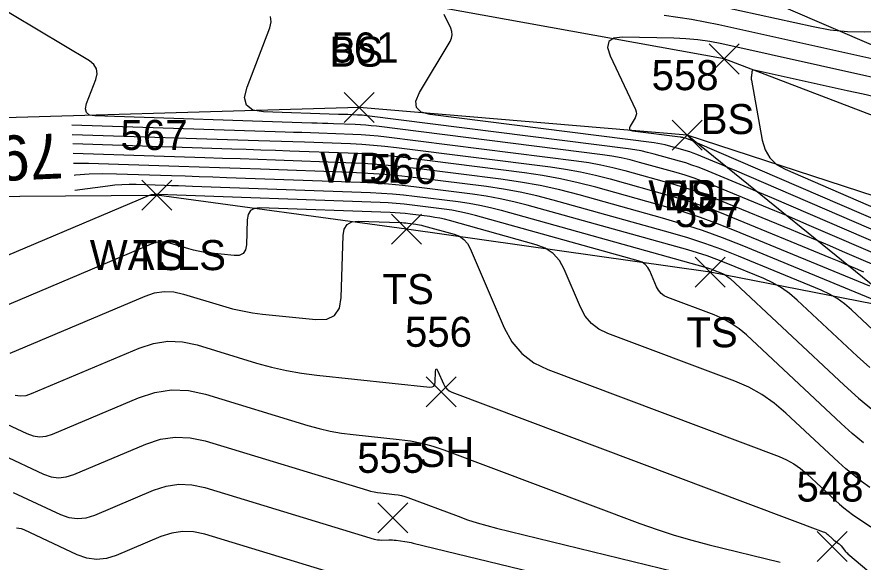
# Model space of a CAD drawing. Extents: x 1650836 to 1652450, y 332578 to 333908.
# Drawn here: x 1652204.4 to 1652260.8, y 332654.6 to 332690.8 of the extents above; entities that cross this region are included whole.
import ezdxf

# ---------------------------------------------------------------- set-up
doc = ezdxf.new("R2010")
doc.units = 0
for name, color, linetype in [('L_A', 7, 'Continuous'), ('L_I', 7, 'Continuous'), ('L_TIC', 7, 'Continuous'), ('LAWA', 7, 'Continuous'), ('LELB', 7, 'Continuous'), ('LSOGCMA', 7, 'Continuous'), ('LSOGCMA_T', 7, 'Continuous'), ('LSOGCMI', 7, 'Continuous'), ('LWS', 7, 'Continuous')]:
    doc.layers.add(name, color=color, linetype=linetype)

msp = doc.modelspace()

# ---------------------------------------------------------------- linework, layer by layer
at = {"layer": 'L_TIC'}
for points in [[(1652250.521, 332687.043), (1652252.521, 332689.043)], [(1652252.521, 332687.043), (1652250.521, 332689.043)], [(1652226.219, 332683.809), (1652228.219, 332685.809)], [(1652228.219, 332683.809), (1652226.219, 332685.809)], [(1652248.055, 332681.968), (1652250.055, 332683.968)], [(1652250.055, 332681.968), (1652248.055, 332683.968)], [(1652248.055, 332681.968), (1652250.055, 332683.968)], [(1652250.055, 332681.968), (1652248.055, 332683.968)], [(1652212.745, 332677.986), (1652214.745, 332679.986)], [(1652214.745, 332677.986), (1652212.745, 332679.986)], [(1652212.745, 332677.986), (1652214.745, 332679.986)], [(1652214.745, 332677.986), (1652212.745, 332679.986)], [(1652229.367, 332675.723), (1652231.367, 332677.723)], [(1652231.367, 332675.723), (1652229.367, 332677.723)], [(1652249.6, 332672.853), (1652251.6, 332674.853)], [(1652251.6, 332672.853), (1652249.6, 332674.853)], [(1652231.688, 332664.882), (1652233.688, 332666.882)], [(1652233.688, 332664.882), (1652231.688, 332666.882)], [(1652228.455, 332656.492), (1652230.455, 332658.492)], [(1652230.455, 332656.492), (1652228.455, 332658.492)], [(1652257.705, 332654.581), (1652259.705, 332656.581)], [(1652259.705, 332654.581), (1652257.705, 332656.581)]]:
    msp.add_lwpolyline(points, dxfattribs=at)
at = {"layer": 'LAWA'}
msp.add_lwpolyline([(1652377.083, 332609.462), (1652362.423, 332618.359), (1652352.896, 332629.018), (1652326.723, 332645.943), (1652287.129, 332663.549), (1652263.425, 332671.343), (1652249.055, 332682.968), (1652227.219, 332684.809), (1652198.28, 332683.973), (1652188.25, 332681.448)], dxfattribs=at)
at = {"layer": 'LELB'}
for points in [[(1652226.417, 332702.923), (1652236.723, 332699.587), (1652280.373, 332680.816), (1652330.286, 332654.264), (1652363.786, 332637.255), (1652386.916, 332625.064)], [(1652382.141, 332616.979), (1652358.657, 332634.506), (1652330.255, 332651.361), (1652290.321, 332671.283), (1652269.989, 332681.007), (1652251.521, 332688.043), (1652226.806, 332692.532), (1652196.733, 332693.642), (1652183.53, 332688.882)], [(1652365.04, 332620.431), (1652356.315, 332631.256), (1652328.76, 332648.708), (1652289.164, 332668.483), (1652266.826, 332677.17), (1652249.055, 332682.968)], [(1652263.425, 332671.343), (1652250.6, 332673.853), (1652230.367, 332676.723), (1652213.745, 332678.986)]]:
    msp.add_lwpolyline(points, dxfattribs=at)
at = {"layer": 'LSOGCMA'}
for points in [[(1652262.668, 332671.525), (1652252.714, 332675.625), (1652251.409, 332676.14), (1652250.091, 332676.616), (1652248.759, 332677.052), (1652247.413, 332677.448), (1652241.875, 332678.99), (1652240.581, 332679.325), (1652239.278, 332679.612), (1652237.966, 332679.852), (1652236.644, 332680.043), (1652231.01, 332680.756), (1652229.845, 332680.891), (1652228.678, 332680.998), (1652227.508, 332681.08), (1652226.337, 332681.135), (1652221.647, 332681.304), (1652220.475, 332681.345), (1652219.302, 332681.386), (1652218.13, 332681.425), (1652216.957, 332681.464), (1652208.178, 332681.749)], [(1652204.191, 332659.193), (1652207.327, 332657.725), (1652207.9, 332657.521), (1652208.475, 332657.446), (1652209.053, 332657.5), (1652209.633, 332657.682), (1652213.522, 332659.328), (1652214.367, 332659.607), (1652215.222, 332659.73), (1652216.084, 332659.697), (1652216.955, 332659.509), (1652228.214, 332656.086), (1652228.332, 332656.055), (1652228.451, 332656.034), (1652228.572, 332656.022), (1652228.694, 332656.021), (1652229.186, 332656.032), (1652229.308, 332656.033), (1652229.431, 332656.029), (1652229.553, 332656.019), (1652229.675, 332656.005), (1652230.27, 332655.925), (1652230.409, 332655.905), (1652230.548, 332655.881), (1652230.686, 332655.853), (1652230.823, 332655.821), (1652248.764, 332651.456)]]:
    msp.add_lwpolyline(points, dxfattribs=at)
at = {"layer": 'LSOGCMI'}
for points in [[(1652247.518, 332690.967), (1652249.349, 332690.7), (1652251.169, 332690.342), (1652264.157, 332687.455), (1652264.963, 332687.307), (1652265.774, 332687.223), (1652266.588, 332687.2), (1652267.407, 332687.241), (1652271.947, 332687.637), (1652272.139, 332687.652), (1652272.331, 332687.662), (1652272.524, 332687.669), (1652272.716, 332687.671), (1652275.7, 332687.669), (1652275.896, 332687.689), (1652276.073, 332687.748), (1652276.232, 332687.846), (1652276.372, 332687.985), (1652276.895, 332688.617), (1652277.026, 332688.775), (1652277.158, 332688.933), (1652277.289, 332689.09), (1652277.421, 332689.248), (1652283.655, 332696.668)], [(1652248.897, 332692.103), (1652257.448, 332690.202), (1652258.588, 332689.994), (1652259.733, 332689.874), (1652260.885, 332689.842), (1652262.042, 332689.899), (1652268.58, 332690.47), (1652268.792, 332690.486), (1652269.004, 332690.498), (1652269.216, 332690.505), (1652269.428, 332690.507), (1652270.278, 332690.507), (1652270.48, 332690.527), (1652270.664, 332690.588), (1652270.827, 332690.691), (1652270.972, 332690.835), (1652271.526, 332691.511)], [(1652262.507, 332674.663), (1652257.188, 332676.962), (1652256.427, 332677.289), (1652255.663, 332677.613), (1652254.899, 332677.934), (1652254.133, 332678.251), (1652250.701, 332679.665), (1652250.114, 332679.897), (1652249.521, 332680.11), (1652248.922, 332680.307), (1652248.317, 332680.485), (1652245.883, 332681.162), (1652245.272, 332681.32), (1652244.657, 332681.456), (1652244.037, 332681.569), (1652243.413, 332681.66), (1652228.386, 332683.562), (1652228.027, 332683.603), (1652227.668, 332683.636), (1652227.308, 332683.661), (1652226.948, 332683.678), (1652225.505, 332683.73), (1652225.144, 332683.743), (1652224.783, 332683.755), (1652224.423, 332683.768), (1652224.062, 332683.779), (1652209.627, 332684.248), (1652209.271, 332684.31), (1652209.06, 332684.47), (1652208.995, 332684.726), (1652209.075, 332685.079), (1652209.69, 332686.685), (1652209.778, 332687.064), (1652209.736, 332687.398), (1652209.563, 332687.687), (1652209.259, 332687.93), (1652202.418, 332692.016)], [(1652262.126, 332676.351), (1652252.215, 332680.635), (1652251.919, 332680.762), (1652251.622, 332680.888), (1652251.325, 332681.012), (1652251.028, 332681.136), (1652249.695, 332681.685), (1652249.467, 332681.775), (1652249.236, 332681.858), (1652249.003, 332681.934), (1652248.768, 332682.003), (1652247.823, 332682.266), (1652247.586, 332682.328), (1652247.347, 332682.38), (1652247.106, 332682.424), (1652246.863, 332682.46), (1652231.947, 332684.348), (1652231.349, 332684.509), (1652231.031, 332684.807), (1652230.993, 332685.241), (1652231.236, 332685.811), (1652233.273, 332689.208), (1652233.373, 332689.426), (1652233.413, 332689.647), (1652233.395, 332689.871), (1652233.317, 332690.097), (1652232.888, 332691.01)], [(1652262.268, 332675.528), (1652254.701, 332678.798), (1652254.173, 332679.025), (1652253.643, 332679.25), (1652253.112, 332679.473), (1652252.58, 332679.693), (1652250.198, 332680.675), (1652249.79, 332680.836), (1652249.379, 332680.984), (1652248.963, 332681.12), (1652248.542, 332681.244), (1652246.853, 332681.714), (1652246.429, 332681.824), (1652246.002, 332681.918), (1652245.572, 332681.997), (1652245.138, 332682.06), (1652227.73, 332684.263), (1652227.573, 332684.281), (1652227.416, 332684.296), (1652227.258, 332684.307), (1652227.101, 332684.314), (1652226.469, 332684.337), (1652226.311, 332684.342), (1652226.154, 332684.348), (1652225.996, 332684.353), (1652225.838, 332684.358), (1652220.857, 332684.52), (1652220.147, 332684.644), (1652219.727, 332684.961), (1652219.598, 332685.471), (1652219.758, 332686.174), (1652221.267, 332690.115), (1652221.361, 332690.518), (1652221.316, 332690.872)], [(1652270.867, 332684.708), (1652251.368, 332689.042), (1652250.577, 332689.198), (1652249.781, 332689.314), (1652248.981, 332689.39), (1652248.176, 332689.427), (1652244.752, 332689.5), (1652244.168, 332689.433), (1652243.837, 332689.202), (1652243.76, 332688.806), (1652243.936, 332688.245), (1652245.616, 332684.675), (1652245.665, 332684.532), (1652245.676, 332684.392), (1652245.651, 332684.253), (1652245.588, 332684.116), (1652245.262, 332683.573), (1652245.21, 332683.452), (1652245.219, 332683.359), (1652245.286, 332683.296), (1652245.414, 332683.261), (1652248.589, 332682.86), (1652248.64, 332682.852), (1652248.692, 332682.843), (1652248.742, 332682.831), (1652248.793, 332682.818), (1652248.994, 332682.762), (1652249.044, 332682.748), (1652249.094, 332682.731), (1652249.143, 332682.714), (1652249.191, 332682.695), (1652249.475, 332682.578), (1652249.538, 332682.551), (1652249.602, 332682.525), (1652249.665, 332682.498), (1652249.728, 332682.471), (1652263.382, 332676.57)], [(1652261.827, 332685.461), (1652260.772, 332685.695), (1652259.717, 332685.929), (1652253.526, 332687.301), (1652253.464, 332687.306), (1652253.418, 332687.289), (1652253.386, 332687.251), (1652253.37, 332687.191), (1652253.334, 332686.909), (1652253.328, 332686.838), (1652253.327, 332686.768), (1652253.332, 332686.697), (1652253.342, 332686.627), (1652254.055, 332682.634), (1652254.243, 332681.997), (1652254.56, 332681.462), (1652255.008, 332681.03), (1652255.585, 332680.701), (1652264.638, 332676.789)], [(1652208.093, 332683.661), (1652222.286, 332683.201), (1652222.849, 332683.182), (1652223.413, 332683.163), (1652223.977, 332683.143), (1652224.54, 332683.124), (1652226.795, 332683.043), (1652227.358, 332683.016), (1652227.921, 332682.977), (1652228.482, 332682.925), (1652229.042, 332682.86), (1652241.688, 332681.26), (1652242.503, 332681.142), (1652243.312, 332680.994), (1652244.115, 332680.817), (1652244.913, 332680.61), (1652248.091, 332679.726), (1652248.881, 332679.493), (1652249.664, 332679.237), (1652250.438, 332678.958), (1652251.204, 332678.655), (1652255.989, 332676.684), (1652256.838, 332676.332), (1652257.685, 332675.977), (1652258.53, 332675.618), (1652259.374, 332675.256), (1652262.746, 332673.798)], [(1652208.121, 332683.024), (1652220.509, 332682.622), (1652221.276, 332682.596), (1652222.043, 332682.571), (1652222.809, 332682.544), (1652223.576, 332682.517), (1652226.642, 332682.407), (1652227.408, 332682.371), (1652228.173, 332682.317), (1652228.936, 332682.247), (1652229.698, 332682.159), (1652239.962, 332680.86), (1652240.969, 332680.714), (1652241.967, 332680.532), (1652242.959, 332680.313), (1652243.943, 332680.058), (1652247.865, 332678.966), (1652248.84, 332678.679), (1652249.806, 332678.363), (1652250.762, 332678.018), (1652251.708, 332677.645), (1652258.609, 332674.802), (1652259.158, 332674.574), (1652259.707, 332674.344), (1652260.255, 332674.112), (1652260.801, 332673.877)], [(1652261.229, 332672.92), (1652252.211, 332676.635), (1652251.086, 332677.079), (1652249.948, 332677.489), (1652248.799, 332677.865), (1652247.639, 332678.207), (1652242.973, 332679.506), (1652241.802, 332679.809), (1652240.622, 332680.069), (1652239.434, 332680.286), (1652238.237, 332680.46), (1652230.354, 332681.458), (1652229.39, 332681.569), (1652228.425, 332681.658), (1652227.458, 332681.725), (1652226.49, 332681.771), (1652222.612, 332681.91), (1652221.642, 332681.945), (1652220.673, 332681.978), (1652219.703, 332682.011), (1652218.733, 332682.043), (1652208.15, 332682.386)], [(1652261.788, 332669.688), (1652260.005, 332671.354), (1652259.544, 332671.747), (1652259.054, 332672.095), (1652258.535, 332672.396), (1652257.985, 332672.652), (1652252.477, 332674.921), (1652251.365, 332675.36), (1652250.241, 332675.765), (1652249.106, 332676.136), (1652247.959, 332676.474), (1652240.145, 332678.649), (1652239.046, 332678.934), (1652237.939, 332679.178), (1652236.824, 332679.381), (1652235.7, 332679.544), (1652231.19, 332680.115), (1652230.062, 332680.245), (1652228.931, 332680.35), (1652227.798, 332680.429), (1652226.663, 332680.482), (1652220.656, 332680.698), (1652219.294, 332680.746), (1652217.932, 332680.793), (1652216.57, 332680.839), (1652215.208, 332680.884), (1652209.196, 332681.079), (1652208.207, 332681.091)], [(1652261.222, 332667.505), (1652260.38, 332668.263), (1652256.388, 332671.992), (1652255.879, 332672.427), (1652255.336, 332672.811), (1652254.762, 332673.145), (1652254.154, 332673.427), (1652251.658, 332674.455), (1652251.031, 332674.703), (1652250.397, 332674.931), (1652249.757, 332675.141), (1652249.11, 332675.331), (1652238.416, 332678.309), (1652237.511, 332678.543), (1652236.6, 332678.744), (1652235.682, 332678.911), (1652234.757, 332679.046), (1652231.045, 332679.515), (1652230.116, 332679.622), (1652229.185, 332679.708), (1652228.252, 332679.773), (1652227.318, 332679.818), (1652218.394, 332680.138), (1652217.478, 332680.17), (1652216.562, 332680.202), (1652215.646, 332680.233), (1652214.729, 332680.263), (1652211.065, 332680.382), (1652210.149, 332680.393), (1652209.236, 332680.365), (1652208.325, 332680.3), (1652208.243, 332680.291)], [(1652208.287, 332679.312), (1652210.494, 332679.608), (1652210.961, 332679.661), (1652211.429, 332679.695), (1652211.898, 332679.709), (1652212.368, 332679.703), (1652214.251, 332679.642), (1652214.721, 332679.626), (1652215.192, 332679.611), (1652215.662, 332679.594), (1652216.133, 332679.578), (1652227.973, 332679.153), (1652228.707, 332679.118), (1652229.439, 332679.067), (1652230.169, 332679), (1652230.899, 332678.916), (1652233.814, 332678.547), (1652234.54, 332678.441), (1652235.261, 332678.31), (1652235.976, 332678.152), (1652236.687, 332677.968), (1652250.261, 332674.189), (1652250.408, 332674.146), (1652250.554, 332674.098), (1652250.698, 332674.046), (1652250.84, 332673.99), (1652251.407, 332673.756), (1652251.545, 332673.692), (1652251.675, 332673.616), (1652251.798, 332673.529), (1652251.914, 332673.43), (1652259.515, 332666.331), (1652260.471, 332665.47), (1652261.457, 332664.645)], [(1652260.801, 332662.486), (1652260.05, 332663.114), (1652259.322, 332663.77), (1652253.006, 332669.67), (1652252.519, 332670.082), (1652252, 332670.442), (1652251.447, 332670.748), (1652250.861, 332671.001), (1652247.779, 332672.16), (1652247.532, 332672.28), (1652247.323, 332672.441), (1652247.153, 332672.643), (1652247.021, 332672.884), (1652246.573, 332673.932), (1652246.44, 332674.171), (1652246.267, 332674.363), (1652246.054, 332674.509), (1652245.799, 332674.609), (1652234.957, 332677.627), (1652234.441, 332677.761), (1652233.922, 332677.876), (1652233.398, 332677.971), (1652232.871, 332678.048), (1652230.753, 332678.316), (1652230.223, 332678.377), (1652229.693, 332678.426), (1652229.161, 332678.463), (1652228.628, 332678.488), (1652213.871, 332679.018), (1652213.821, 332679.019), (1652213.772, 332679.021), (1652213.672, 332679.024), (1652213.647, 332679.024), (1652213.623, 332679.024), (1652213.598, 332679.022), (1652213.573, 332679.019), (1652213.383, 332678.994), (1652213.344, 332678.987), (1652213.305, 332678.978), (1652213.267, 332678.966), (1652213.229, 332678.952), (1652201.164, 332673.844)], [(1652261.225, 332659.522), (1652260.678, 332659.915), (1652260.146, 332660.327), (1652259.63, 332660.759), (1652259.129, 332661.209), (1652255.635, 332664.473), (1652254.862, 332665.129), (1652254.037, 332665.699), (1652253.159, 332666.186), (1652252.229, 332666.587), (1652243.785, 332669.762), (1652243.187, 332670.053), (1652242.683, 332670.442), (1652242.272, 332670.928), (1652241.954, 332671.513), (1652240.87, 332674.044), (1652240.55, 332674.621), (1652240.132, 332675.086), (1652239.616, 332675.439), (1652239.002, 332675.679), (1652233.228, 332677.287), (1652232.906, 332677.37), (1652232.582, 332677.442), (1652232.256, 332677.501), (1652231.927, 332677.549), (1652230.608, 332677.716), (1652230.277, 332677.754), (1652229.946, 332677.784), (1652229.615, 332677.808), (1652229.283, 332677.823), (1652220.606, 332678.135), (1652220.245, 332678.096), (1652219.983, 332677.951), (1652219.822, 332677.7), (1652219.76, 332677.342), (1652219.712, 332675.674), (1652219.652, 332675.329), (1652219.496, 332675.095), (1652219.243, 332674.971), (1652218.893, 332674.958), (1652217.164, 332675.139), (1652216.837, 332675.181), (1652216.513, 332675.239), (1652216.192, 332675.312), (1652215.874, 332675.4), (1652214.609, 332675.785), (1652214.295, 332675.853), (1652213.983, 332675.864), (1652213.674, 332675.82), (1652213.368, 332675.719), (1652202.575, 332671.15)], [(1652203.987, 332668.456), (1652212.969, 332672.259), (1652213.599, 332672.466), (1652214.235, 332672.558), (1652214.877, 332672.534), (1652215.525, 332672.394), (1652218.129, 332671.602), (1652218.784, 332671.42), (1652219.444, 332671.27), (1652220.112, 332671.151), (1652220.785, 332671.064), (1652224.346, 332670.691), (1652225.066, 332670.719), (1652225.587, 332670.974), (1652225.909, 332671.456), (1652226.032, 332672.166), (1652226.15, 332676.288), (1652226.226, 332676.725), (1652226.424, 332677.033), (1652226.743, 332677.21), (1652227.185, 332677.257), (1652229.938, 332677.158), (1652230.069, 332677.152), (1652230.2, 332677.143), (1652230.331, 332677.131), (1652230.462, 332677.116), (1652230.984, 332677.05), (1652231.114, 332677.031), (1652231.243, 332677.007), (1652231.371, 332676.979), (1652231.499, 332676.946), (1652233.542, 332676.377), (1652233.897, 332676.238), (1652234.195, 332676.035), (1652234.436, 332675.766), (1652234.621, 332675.434), (1652236.887, 332670.141), (1652237.39, 332669.214), (1652238.042, 332668.443), (1652238.842, 332667.826), (1652239.791, 332667.364), (1652255.175, 332661.58), (1652255.682, 332661.361), (1652256.161, 332661.096), (1652256.611, 332660.785), (1652257.032, 332660.428), (1652258.936, 332658.649), (1652259.209, 332658.403), (1652259.491, 332658.168), (1652259.78, 332657.943), (1652260.079, 332657.729), (1652261.288, 332656.893)], [(1652204.326, 332665.663), (1652204.682, 332665.617), (1652205.04, 332665.65), (1652205.398, 332665.763), (1652212.57, 332668.799), (1652213.524, 332669.113), (1652214.487, 332669.252), (1652215.459, 332669.215), (1652216.44, 332669.003), (1652220.384, 332667.804), (1652221.375, 332667.528), (1652222.376, 332667.3), (1652223.386, 332667.121), (1652224.407, 332666.989), (1652231.923, 332666.202), (1652232.08, 332666.208), (1652232.193, 332666.263), (1652232.263, 332666.368), (1652232.29, 332666.523), (1652232.31, 332667.239), (1652232.324, 332667.375), (1652232.353, 332667.425), (1652232.399, 332667.39), (1652232.462, 332667.268), (1652232.828, 332666.414), (1652232.927, 332666.232), (1652233.055, 332666.08), (1652233.212, 332665.959), (1652233.398, 332665.868), (1652258.122, 332656.573), (1652258.206, 332656.537), (1652258.285, 332656.493), (1652258.359, 332656.441), (1652258.429, 332656.382), (1652258.744, 332656.088), (1652258.789, 332656.048), (1652258.835, 332656.009), (1652258.883, 332655.972), (1652258.932, 332655.936), (1652259.132, 332655.798), (1652259.181, 332655.762), (1652259.226, 332655.722), (1652259.268, 332655.679), (1652259.307, 332655.633), (1652259.537, 332655.339), (1652259.59, 332655.276), (1652259.645, 332655.216), (1652259.703, 332655.158), (1652259.765, 332655.103), (1652281.772, 332636.576)], [(1652202.752, 332664.196), (1652205.09, 332663.101), (1652205.517, 332662.949), (1652205.946, 332662.893), (1652206.377, 332662.933), (1652206.81, 332663.069), (1652212.521, 332665.487), (1652213.623, 332665.85), (1652214.735, 332666.01), (1652215.858, 332665.968), (1652216.992, 332665.723), (1652223.808, 332663.65), (1652224.548, 332663.444), (1652225.296, 332663.274), (1652226.051, 332663.14), (1652226.813, 332663.042), (1652229.877, 332662.721), (1652230.637, 332662.617), (1652231.386, 332662.465), (1652232.124, 332662.266), (1652232.85, 332662.02), (1652245.913, 332657.12), (1652247.052, 332656.712), (1652248.202, 332656.338), (1652249.364, 332656), (1652250.535, 332655.696), (1652255.244, 332654.551)], [(1652203.471, 332661.695), (1652206.209, 332660.413), (1652206.709, 332660.235), (1652207.211, 332660.17), (1652207.715, 332660.217), (1652208.221, 332660.375), (1652213.021, 332662.407), (1652213.995, 332662.728), (1652214.978, 332662.87), (1652215.971, 332662.832), (1652216.973, 332662.616), (1652227.766, 332659.335), (1652227.987, 332659.273), (1652228.211, 332659.222), (1652228.437, 332659.182), (1652228.665, 332659.153), (1652229.581, 332659.057), (1652229.809, 332659.026), (1652230.033, 332658.98), (1652230.253, 332658.921), (1652230.471, 332658.847), (1652233.803, 332657.597), (1652234.433, 332657.371), (1652235.069, 332657.165), (1652235.711, 332656.978), (1652236.359, 332656.81), (1652250.927, 332653.265)], [(1652226.047, 332653.632), (1652216.936, 332656.402), (1652216.197, 332656.562), (1652215.465, 332656.59), (1652214.74, 332656.485), (1652214.022, 332656.249), (1652211.044, 332654.988), (1652210.39, 332654.783), (1652209.739, 332654.723), (1652209.091, 332654.807), (1652208.445, 332655.037), (1652204.911, 332656.692), (1652204.743, 332656.757), (1652204.571, 332656.796), (1652204.396, 332656.809)]]:
    msp.add_lwpolyline(points, dxfattribs=at)
at = {"layer": 'LWS'}
msp.add_lwpolyline([(1652198.531, 332678.869), (1652213.745, 332678.986)], dxfattribs=at)

# ---------------------------------------------------------------- texts
at = {"layer": 'L_A'}
for s, p in [('BS', (1652225.247, 332687.532)), ('BS', (1652249.962, 332683.043)), ('WDL', (1652224.637, 332679.809)), ('WDL', (1652246.473, 332677.968)), ('BS', (1652247.496, 332677.968)), ('WALLS', (1652209.288, 332673.986)), ('TS', (1652212.154, 332673.986)), ('TS', (1652228.776, 332671.723)), ('TS', (1652249.009, 332668.853)), ('SH', (1652231.176, 332660.882))]:
    msp.add_text(s, height=2, dxfattribs=at).set_placement(p)
at = {"layer": 'L_I'}
for s, p in [('561', (1652225.377, 332687.809)), ('558', (1652246.693, 332685.968)), ('558', (1652246.693, 332685.968)), ('567', (1652211.335, 332681.986)), ('567', (1652211.335, 332681.986)), ('566', (1652227.902, 332679.723)), ('557', (1652248.237, 332676.853)), ('556', (1652230.271, 332668.882)), ('555', (1652227.093, 332660.492)), ('548', (1652256.343, 332658.581))]:
    msp.add_text(s, height=2, dxfattribs=at).set_placement(p)
at = {"layer": 'LSOGCMA_T'}
msp.add_text('795', height=3, rotation=182.5499, dxfattribs=at).set_placement((1652207.444, 332683.102))

doc.saveas('drawing.dxf')
